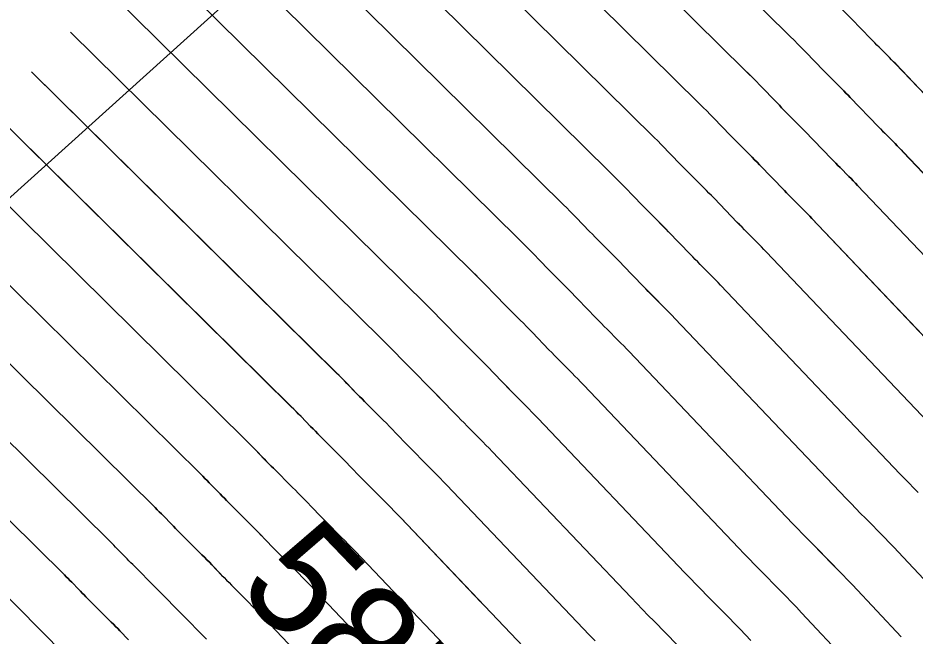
# Model space of a CAD drawing. Extents: x 954385 to 988206, y 1868364 to 1924553.
# Drawn here: x 955929.86 to 955978, y 1922970.46 to 1923003.59 of the extents above; entities that cross this region are included whole.
import ezdxf

# ---------------------------------------------------------------- set-up
doc = ezdxf.new("R2010")
doc.units = 0
for name, color, linetype in [('16', 7, 'Continuous'), ('26', 7, 'Continuous'), ('5', 7, 'Continuous'), ('6', 7, 'Continuous'), ('7', 7, 'Continuous')]:
    doc.layers.add(name, color=color, linetype=linetype)

msp = doc.modelspace()

# ---------------------------------------------------------------- linework, layer by layer
at = {"layer": '16'}
for points in [[(955978.567, 1922999.461), (955976.958, 1923001.13), (955976.848, 1923001.243), (955976.737, 1923001.356), (955976.626, 1923001.469), (955976.514, 1923001.581), (955976.066, 1923002.028), (955975.954, 1923002.14), (955975.843, 1923002.253), (955975.732, 1923002.366), (955975.621, 1923002.479), (955974.585, 1923003.548), (955974.375, 1923003.764), (955974.163, 1923003.978), (955973.951, 1923004.191), (955973.737, 1923004.403), (955939.35, 1923038.298)], [(955988.763, 1922984.437), (955977.369, 1922996.402), (955977.26, 1922996.516), (955977.15, 1922996.63), (955977.039, 1922996.743), (955976.928, 1922996.855), (955976.482, 1922997.303), (955976.37, 1922997.415), (955976.26, 1922997.528), (955976.149, 1922997.641), (955976.039, 1922997.754), (955974.522, 1922999.329), (955974.405, 1922999.449), (955974.288, 1922999.569), (955974.17, 1922999.688), (955974.052, 1922999.807), (955973.577, 1923000.28), (955973.459, 1923000.399), (955973.341, 1923000.518), (955973.224, 1923000.637), (955973.107, 1923000.757), (955972.123, 1923001.772), (955971.92, 1923001.98), (955971.715, 1923002.188), (955971.509, 1923002.394), (955971.303, 1923002.599), (955938.059, 1923035.367)], [(955936.767, 1923032.436), (955968.868, 1923000.795), (955969.068, 1923000.597), (955969.267, 1923000.397), (955969.465, 1923000.197), (955969.662, 1922999.995), (955970.592, 1922999.036), (955970.715, 1922998.909), (955970.839, 1922998.783), (955970.964, 1922998.657), (955971.088, 1922998.532), (955971.589, 1922998.032), (955971.714, 1922997.907), (955971.838, 1922997.782), (955971.962, 1922997.655), (955972.085, 1922997.528), (955973.512, 1922996.048), (955973.628, 1922995.928), (955973.745, 1922995.808), (955973.862, 1922995.689), (955973.979, 1922995.571), (955974.451, 1922995.097), (955974.568, 1922994.979), (955974.685, 1922994.86), (955974.801, 1922994.74), (955974.917, 1922994.619), (955985.873, 1922983.113)], [(955982.984, 1922981.789), (955972.465, 1922992.836), (955972.343, 1922992.963), (955972.221, 1922993.089), (955972.098, 1922993.215), (955971.974, 1922993.34), (955971.477, 1922993.838), (955971.353, 1922993.963), (955971.23, 1922994.089), (955971.107, 1922994.214), (955970.985, 1922994.341), (955969.648, 1922995.727), (955969.519, 1922995.861), (955969.389, 1922995.994), (955969.258, 1922996.126), (955969.127, 1922996.258), (955968.6, 1922996.784), (955968.468, 1922996.915), (955968.337, 1922997.048), (955968.207, 1922997.18), (955968.077, 1922997.314), (955967.2, 1922998.218), (955967.01, 1922998.413), (955966.819, 1922998.607), (955966.627, 1922998.799), (955966.434, 1922998.991), (955935.476, 1923029.506)], [(955980.095, 1922980.465), (955970.013, 1922991.053), (955969.885, 1922991.186), (955969.757, 1922991.319), (955969.627, 1922991.451), (955969.497, 1922991.582), (955968.975, 1922992.106), (955968.845, 1922992.237), (955968.715, 1922992.369), (955968.586, 1922992.501), (955968.457, 1922992.634), (955967.212, 1922993.927), (955967.076, 1922994.067), (955966.939, 1922994.207), (955966.802, 1922994.346), (955966.664, 1922994.484), (955966.111, 1922995.036), (955965.973, 1922995.174), (955965.835, 1922995.313), (955965.699, 1922995.452), (955965.562, 1922995.592), (955964.739, 1922996.442), (955964.555, 1922996.629), (955964.371, 1922996.816), (955964.186, 1922997.002), (955964, 1922997.187), (955934.184, 1923026.575)], [(955978.164, 1922978.153), (955977.923, 1922978.398), (955977.683, 1922978.644), (955977.444, 1922978.892), (955977.206, 1922979.14), (955967.561, 1922989.269), (955967.427, 1922989.409), (955967.292, 1922989.549), (955967.157, 1922989.687), (955967.02, 1922989.825), (955966.473, 1922990.374), (955966.336, 1922990.511), (955966.2, 1922990.65), (955966.065, 1922990.788), (955965.93, 1922990.928), (955964.775, 1922992.126), (955964.633, 1922992.273), (955964.49, 1922992.419), (955964.346, 1922992.565), (955964.201, 1922992.71), (955963.622, 1922993.287), (955963.477, 1922993.432), (955963.334, 1922993.578), (955963.19, 1922993.724), (955963.048, 1922993.87), (955962.277, 1922994.665), (955962.101, 1922994.846), (955961.923, 1922995.026), (955961.745, 1922995.205), (955961.565, 1922995.382), (955932.893, 1923023.644)], [(955980.129, 1922971.733), (955977.361, 1922974.689), (955977.112, 1922974.953), (955976.86, 1922975.216), (955976.607, 1922975.477), (955976.352, 1922975.737), (955975.33, 1922976.772), (955975.075, 1922977.031), (955974.821, 1922977.292), (955974.568, 1922977.554), (955974.317, 1922977.816), (955965.109, 1922987.486), (955964.969, 1922987.632), (955964.828, 1922987.778), (955964.686, 1922987.923), (955964.543, 1922988.067), (955963.971, 1922988.642), (955963.828, 1922988.786), (955963.685, 1922988.93), (955963.544, 1922989.075), (955963.403, 1922989.221), (955962.338, 1922990.325), (955962.189, 1922990.479), (955962.04, 1922990.632), (955961.89, 1922990.784), (955961.739, 1922990.935), (955961.133, 1922991.539), (955960.982, 1922991.691), (955960.832, 1922991.843), (955960.682, 1922991.995), (955960.533, 1922992.148), (955959.815, 1922992.888), (955959.646, 1922993.062), (955959.475, 1922993.235), (955959.304, 1922993.407), (955959.131, 1922993.578), (955931.601, 1923020.714)], [(955938.986, 1923009.231), (955956.697, 1922991.774), (955956.862, 1922991.61), (955957.027, 1922991.445), (955957.191, 1922991.278), (955957.354, 1922991.111), (955958.018, 1922990.426), (955958.174, 1922990.267), (955958.33, 1922990.107), (955958.487, 1922989.949), (955958.644, 1922989.791), (955959.276, 1922989.161), (955959.434, 1922989.003), (955959.59, 1922988.844), (955959.746, 1922988.685), (955959.902, 1922988.525), (955960.875, 1922987.514), (955961.023, 1922987.362), (955961.171, 1922987.211), (955961.319, 1922987.06), (955961.468, 1922986.909), (955962.066, 1922986.309), (955962.215, 1922986.159), (955962.364, 1922986.008), (955962.511, 1922985.856), (955962.657, 1922985.703), (955971.428, 1922976.492), (955971.693, 1922976.215), (955971.959, 1922975.939), (955972.227, 1922975.665), (955972.495, 1922975.391), (955973.573, 1922974.301), (955973.842, 1922974.027), (955974.109, 1922973.752), (955974.373, 1922973.474), (955974.636, 1922973.195), (955977.246, 1922970.408)], [(955936.884, 1923007.099), (955954.262, 1922989.97), (955954.421, 1922989.812), (955954.579, 1922989.654), (955954.736, 1922989.495), (955954.892, 1922989.335), (955955.515, 1922988.692), (955955.671, 1922988.532), (955955.828, 1922988.372), (955955.985, 1922988.213), (955956.143, 1922988.055), (955956.813, 1922987.387), (955956.978, 1922987.222), (955957.141, 1922987.057), (955957.303, 1922986.891), (955957.465, 1922986.724), (955958.348, 1922985.808), (955958.502, 1922985.649), (955958.656, 1922985.491), (955958.811, 1922985.334), (955958.966, 1922985.177), (955959.589, 1922984.552), (955959.745, 1922984.395), (955959.899, 1922984.237), (955960.053, 1922984.079), (955960.205, 1922983.919), (955968.539, 1922975.168), (955968.817, 1922974.877), (955969.097, 1922974.587), (955969.378, 1922974.298), (955969.661, 1922974.011), (955970.794, 1922972.864), (955971.076, 1922972.577), (955971.357, 1922972.287), (955971.635, 1922971.996), (955971.912, 1922971.702), (955974.363, 1922969.084)], [(955934.783, 1923004.967), (955951.828, 1922988.166), (955951.98, 1922988.015), (955952.131, 1922987.863), (955952.281, 1922987.711), (955952.431, 1922987.558), (955953.027, 1922986.943), (955953.176, 1922986.79), (955953.326, 1922986.637), (955953.477, 1922986.485), (955953.628, 1922986.334), (955954.351, 1922985.612), (955954.521, 1922985.441), (955954.691, 1922985.27), (955954.86, 1922985.097), (955955.028, 1922984.923), (955955.821, 1922984.101), (955955.98, 1922983.936), (955956.141, 1922983.772), (955956.302, 1922983.608), (955956.464, 1922983.445), (955957.112, 1922982.794), (955957.274, 1922982.631), (955957.435, 1922982.467), (955957.595, 1922982.302), (955957.753, 1922982.136), (955965.65, 1922973.844), (955965.942, 1922973.538), (955966.235, 1922973.234), (955966.53, 1922972.932), (955966.827, 1922972.63), (955968.015, 1922971.428), (955968.311, 1922971.126), (955968.605, 1922970.822), (955968.897, 1922970.517), (955969.187, 1922970.209)], [(955956.982, 1922969.871), (955950.398, 1922976.786), (955950.22, 1922976.972), (955950.042, 1922977.156), (955949.862, 1922977.339), (955949.682, 1922977.521), (955948.913, 1922978.293), (955948.754, 1922978.453), (955948.596, 1922978.613), (955948.439, 1922978.774), (955948.282, 1922978.936), (955947.657, 1922979.585), (955947.5, 1922979.747), (955947.343, 1922979.908), (955947.185, 1922980.068), (955947.025, 1922980.227), (955946.081, 1922981.169), (955945.95, 1922981.3), (955945.82, 1922981.432), (955945.69, 1922981.564), (955945.561, 1922981.696), (955945.046, 1922982.228), (955944.917, 1922982.36), (955944.787, 1922982.492), (955944.657, 1922982.623), (955944.525, 1922982.753), (955923.853, 1923003.13)], [(955965.236, 1922969.991), (955963.992, 1922971.25), (955963.682, 1922971.565), (955963.373, 1922971.882), (955963.066, 1922972.2), (955962.76, 1922972.52), (955955.302, 1922980.353), (955955.136, 1922980.525), (955954.97, 1922980.697), (955954.803, 1922980.867), (955954.635, 1922981.037), (955953.962, 1922981.713), (955953.793, 1922981.882), (955953.626, 1922982.052), (955953.459, 1922982.223), (955953.293, 1922982.394), (955952.589, 1922983.126), (955952.416, 1922983.304), (955952.242, 1922983.482), (955952.067, 1922983.659), (955951.891, 1922983.835), (955951.112, 1922984.612), (955950.968, 1922984.757), (955950.824, 1922984.902), (955950.681, 1922985.048), (955950.538, 1922985.194), (955949.969, 1922985.781), (955949.827, 1922985.927), (955949.683, 1922986.073), (955949.539, 1922986.218), (955949.394, 1922986.361), (955932.681, 1923002.835)], [(955960.834, 1922970.199), (955960.511, 1922970.529), (955960.191, 1922970.862), (955959.871, 1922971.196), (955952.85, 1922978.57), (955952.678, 1922978.748), (955952.506, 1922978.926), (955952.333, 1922979.103), (955952.159, 1922979.279), (955951.444, 1922979.996), (955951.277, 1922980.164), (955951.111, 1922980.333), (955950.946, 1922980.502), (955950.781, 1922980.673), (955950.123, 1922981.355), (955949.958, 1922981.525), (955949.792, 1922981.695), (955949.626, 1922981.863), (955949.458, 1922982.031), (955948.597, 1922982.891), (955948.459, 1922983.029), (955948.322, 1922983.167), (955948.186, 1922983.306), (955948.05, 1922983.445), (955947.508, 1922984.004), (955947.372, 1922984.144), (955947.235, 1922984.282), (955947.098, 1922984.42), (955946.959, 1922984.557), (955930.579, 1923000.703)], [(955954.093, 1922968.547), (955947.946, 1922975.003), (955947.762, 1922975.195), (955947.577, 1922975.386), (955947.392, 1922975.575), (955947.205, 1922975.764), (955946.381, 1922976.59), (955946.231, 1922976.741), (955946.081, 1922976.893), (955945.932, 1922977.046), (955945.784, 1922977.2), (955945.191, 1922977.814), (955945.043, 1922977.968), (955944.893, 1922978.12), (955944.743, 1922978.272), (955944.593, 1922978.423), (955943.565, 1922979.448), (955943.441, 1922979.572), (955943.318, 1922979.697), (955943.195, 1922979.822), (955943.073, 1922979.947), (955942.585, 1922980.451), (955942.462, 1922980.576), (955942.339, 1922980.701), (955942.215, 1922980.825), (955942.091, 1922980.949), (955922.561, 1923000.199)], [(955921.27, 1922997.268), (955939.656, 1922979.145), (955939.774, 1922979.028), (955939.891, 1922978.911), (955940.007, 1922978.793), (955940.123, 1922978.674), (955940.584, 1922978.198), (955940.7, 1922978.08), (955940.816, 1922977.961), (955940.933, 1922977.844), (955941.05, 1922977.726), (955942.16, 1922976.619), (955942.302, 1922976.476), (955942.444, 1922976.333), (955942.585, 1922976.189), (955942.725, 1922976.044), (955943.285, 1922975.463), (955943.425, 1922975.318), (955943.566, 1922975.174), (955943.708, 1922975.03), (955943.85, 1922974.887), (955944.728, 1922974.006), (955944.921, 1922973.811), (955945.113, 1922973.615), (955945.304, 1922973.418), (955945.494, 1922973.22), (955951.204, 1922967.223)], [(955919.978, 1922994.338), (955937.222, 1922977.341), (955937.333, 1922977.231), (955937.443, 1922977.12), (955937.553, 1922977.009), (955937.662, 1922976.897), (955938.096, 1922976.449), (955938.205, 1922976.338), (955938.314, 1922976.226), (955938.424, 1922976.115), (955938.534, 1922976.005), (955939.727, 1922974.815), (955939.861, 1922974.681), (955939.995, 1922974.546), (955940.127, 1922974.41), (955940.259, 1922974.274), (955940.787, 1922973.727), (955940.919, 1922973.59), (955941.051, 1922973.454), (955941.185, 1922973.319), (955941.318, 1922973.184), (955942.251, 1922972.249), (955942.45, 1922972.047), (955942.649, 1922971.845), (955942.846, 1922971.641), (955943.042, 1922971.437), (955948.315, 1922965.899)], [(955939.98, 1922970.283), (955939.774, 1922970.491), (955938.787, 1922971.481), (955938.661, 1922971.608), (955938.536, 1922971.735), (955938.412, 1922971.862), (955938.288, 1922971.99), (955937.794, 1922972.503), (955937.67, 1922972.631), (955937.545, 1922972.758), (955937.42, 1922972.885), (955937.294, 1922973.011), (955936.019, 1922974.284), (955935.915, 1922974.387), (955935.812, 1922974.491), (955935.71, 1922974.596), (955935.608, 1922974.7), (955935.2, 1922975.121), (955935.098, 1922975.226), (955934.995, 1922975.33), (955934.892, 1922975.433), (955934.788, 1922975.536), (955918.687, 1922991.407)], [(955917.395, 1922988.476), (955932.354, 1922973.732), (955932.451, 1922973.636), (955932.547, 1922973.539), (955932.643, 1922973.442), (955932.739, 1922973.344), (955933.119, 1922972.951), (955933.214, 1922972.854), (955933.31, 1922972.756), (955933.406, 1922972.659), (955933.503, 1922972.562), (955934.861, 1922971.207), (955934.979, 1922971.09), (955935.096, 1922970.971), (955935.212, 1922970.852), (955935.328, 1922970.733), (955935.79, 1922970.254)], [(955916.104, 1922985.545), (955929.919, 1922971.928), (955930.009, 1922971.839), (955930.099, 1922971.749), (955930.188, 1922971.658), (955930.277, 1922971.567), (955930.631, 1922971.202), (955930.719, 1922971.111), (955930.808, 1922971.021), (955930.898, 1922970.931), (955930.987, 1922970.841), (955932.428, 1922969.403)]]:
    msp.add_lwpolyline(points, dxfattribs=at)
at = {"layer": '26'}
msp.add_lwpolyline([(955957.131, 1923018.928), (955920.735, 1922986.14), (955922.588, 1922991.847), (955920.735, 1922986.14), (955926.604, 1922987.389)], dxfattribs=at)
at = {"layer": '6'}
for points in [[(955980.095, 1922980.464), (955970.012, 1922991.052), (955969.884, 1922991.185), (955969.756, 1922991.318), (955969.626, 1922991.45), (955969.496, 1922991.582), (955968.974, 1922992.106), (955968.844, 1922992.237), (955968.714, 1922992.369), (955968.585, 1922992.501), (955968.456, 1922992.634), (955967.211, 1922993.926), (955967.075, 1922994.066), (955966.938, 1922994.206), (955966.801, 1922994.345), (955966.663, 1922994.483), (955966.11, 1922995.035), (955965.972, 1922995.174), (955965.835, 1922995.312), (955965.698, 1922995.452), (955965.562, 1922995.592), (955964.739, 1922996.442), (955964.556, 1922996.63), (955964.371, 1922996.817), (955964.186, 1922997.002), (955964, 1922997.187), (955934.184, 1923026.575)], [(955934.783, 1923004.967), (955951.828, 1922988.166), (955951.98, 1922988.016), (955952.131, 1922987.864), (955952.282, 1922987.712), (955952.431, 1922987.558), (955953.026, 1922986.943), (955953.176, 1922986.79), (955953.326, 1922986.637), (955953.476, 1922986.485), (955953.627, 1922986.334), (955954.35, 1922985.612), (955954.521, 1922985.441), (955954.69, 1922985.269), (955954.859, 1922985.096), (955955.027, 1922984.923), (955955.82, 1922984.101), (955955.98, 1922983.936), (955956.14, 1922983.771), (955956.301, 1922983.608), (955956.463, 1922983.444), (955957.112, 1922982.794), (955957.273, 1922982.63), (955957.434, 1922982.466), (955957.594, 1922982.301), (955957.753, 1922982.136), (955965.649, 1922973.844), (955965.941, 1922973.538), (955966.235, 1922973.234), (955966.53, 1922972.931), (955966.826, 1922972.63), (955968.015, 1922971.428), (955968.311, 1922971.126), (955968.605, 1922970.822), (955968.897, 1922970.517), (955969.187, 1922970.209)], [(955942.924, 1922975.836), (955942.725, 1922976.043), (955942.584, 1922976.188), (955942.443, 1922976.333), (955942.302, 1922976.476), (955942.159, 1922976.619), (955941.049, 1922977.727), (955940.932, 1922977.844), (955940.816, 1922977.962), (955940.7, 1922978.08), (955940.584, 1922978.199), (955940.123, 1922978.675), (955940.008, 1922978.793), (955939.891, 1922978.911), (955939.774, 1922979.029), (955939.657, 1922979.145), (955921.27, 1922997.269)]]:
    msp.add_lwpolyline(points, dxfattribs=at)
at = {"layer": '7'}
for points in [[(955978.566, 1922999.46), (955976.957, 1923001.129), (955976.847, 1923001.242), (955976.737, 1923001.356), (955976.625, 1923001.468), (955976.514, 1923001.58), (955976.065, 1923002.028), (955975.954, 1923002.14), (955975.842, 1923002.252), (955975.731, 1923002.365), (955975.621, 1923002.479), (955974.585, 1923003.549), (955974.375, 1923003.764), (955974.163, 1923003.979), (955973.951, 1923004.192), (955973.737, 1923004.404), (955939.35, 1923038.298)], [(955938.059, 1923035.367), (955971.303, 1923002.6), (955971.51, 1923002.395), (955971.715, 1923002.188), (955971.92, 1923001.981), (955972.123, 1923001.772), (955973.106, 1923000.757), (955973.223, 1923000.637), (955973.34, 1923000.517), (955973.458, 1923000.398), (955973.577, 1923000.28), (955974.051, 1922999.806), (955974.169, 1922999.687), (955974.287, 1922999.568), (955974.404, 1922999.448), (955974.521, 1922999.328), (955976.038, 1922997.754), (955976.148, 1922997.64), (955976.259, 1922997.527), (955976.369, 1922997.414), (955976.481, 1922997.302), (955976.927, 1922996.854), (955977.038, 1922996.742), (955977.149, 1922996.629), (955977.259, 1922996.516), (955977.368, 1922996.402), (955988.762, 1922984.437)], [(955985.873, 1922983.113), (955974.916, 1922994.618), (955974.801, 1922994.739), (955974.685, 1922994.859), (955974.568, 1922994.978), (955974.45, 1922995.097), (955973.979, 1922995.57), (955973.861, 1922995.689), (955973.744, 1922995.808), (955973.627, 1922995.927), (955973.511, 1922996.047), (955972.084, 1922997.527), (955971.961, 1922997.654), (955971.837, 1922997.781), (955971.713, 1922997.907), (955971.588, 1922998.032), (955971.088, 1922998.531), (955970.963, 1922998.657), (955970.839, 1922998.782), (955970.715, 1922998.909), (955970.591, 1922999.035), (955969.662, 1922999.995), (955969.465, 1923000.197), (955969.267, 1923000.398), (955969.069, 1923000.597), (955968.869, 1923000.795), (955936.767, 1923032.436)], [(955935.476, 1923029.506), (955966.434, 1922998.991), (955966.627, 1922998.8), (955966.819, 1922998.607), (955967.01, 1922998.413), (955967.2, 1922998.219), (955968.077, 1922997.314), (955968.206, 1922997.18), (955968.337, 1922997.047), (955968.468, 1922996.915), (955968.599, 1922996.783), (955969.126, 1922996.258), (955969.257, 1922996.126), (955969.388, 1922995.993), (955969.518, 1922995.86), (955969.647, 1922995.727), (955970.984, 1922994.34), (955971.106, 1922994.214), (955971.229, 1922994.088), (955971.352, 1922993.963), (955971.476, 1922993.838), (955971.973, 1922993.339), (955972.097, 1922993.214), (955972.22, 1922993.089), (955972.343, 1922992.962), (955972.464, 1922992.835), (955982.984, 1922981.788)], [(955978.164, 1922978.152), (955977.923, 1922978.398), (955977.683, 1922978.644), (955977.444, 1922978.892), (955977.206, 1922979.14), (955967.56, 1922989.269), (955967.426, 1922989.409), (955967.291, 1922989.548), (955967.156, 1922989.686), (955967.019, 1922989.824), (955966.472, 1922990.373), (955966.335, 1922990.511), (955966.199, 1922990.649), (955966.064, 1922990.788), (955965.929, 1922990.927), (955964.774, 1922992.125), (955964.632, 1922992.272), (955964.489, 1922992.419), (955964.345, 1922992.564), (955964.201, 1922992.709), (955963.621, 1922993.287), (955963.477, 1922993.432), (955963.333, 1922993.577), (955963.19, 1922993.723), (955963.047, 1922993.87), (955962.277, 1922994.665), (955962.101, 1922994.846), (955961.923, 1922995.026), (955961.745, 1922995.205), (955961.566, 1922995.383), (955932.893, 1923023.644)], [(955980.128, 1922971.733), (955977.361, 1922974.688), (955977.111, 1922974.953), (955976.86, 1922975.216), (955976.607, 1922975.477), (955976.352, 1922975.737), (955975.33, 1922976.772), (955975.075, 1922977.031), (955974.821, 1922977.292), (955974.568, 1922977.553), (955974.317, 1922977.816), (955965.109, 1922987.485), (955964.968, 1922987.632), (955964.827, 1922987.778), (955964.685, 1922987.922), (955964.542, 1922988.066), (955963.97, 1922988.641), (955963.827, 1922988.785), (955963.684, 1922988.93), (955963.543, 1922989.075), (955963.402, 1922989.221), (955962.337, 1922990.325), (955962.189, 1922990.478), (955962.039, 1922990.631), (955961.889, 1922990.783), (955961.738, 1922990.935), (955961.133, 1922991.539), (955960.982, 1922991.69), (955960.831, 1922991.842), (955960.681, 1922991.995), (955960.532, 1922992.148), (955959.816, 1922992.888), (955959.646, 1922993.063), (955959.475, 1922993.236), (955959.304, 1922993.408), (955959.131, 1922993.579), (955931.601, 1923020.714)], [(955977.246, 1922970.408), (955974.636, 1922973.195), (955974.373, 1922973.474), (955974.108, 1922973.751), (955973.842, 1922974.027), (955973.573, 1922974.3), (955972.495, 1922975.391), (955972.226, 1922975.665), (955971.959, 1922975.939), (955971.693, 1922976.215), (955971.428, 1922976.492), (955962.657, 1922985.702), (955962.51, 1922985.855), (955962.363, 1922986.007), (955962.215, 1922986.158), (955962.065, 1922986.309), (955961.467, 1922986.909), (955961.318, 1922987.059), (955961.17, 1922987.21), (955961.022, 1922987.362), (955960.874, 1922987.514), (955959.901, 1922988.524), (955959.746, 1922988.684), (955959.59, 1922988.844), (955959.433, 1922989.003), (955959.275, 1922989.16), (955958.644, 1922989.791), (955958.486, 1922989.949), (955958.329, 1922990.107), (955958.173, 1922990.267), (955958.018, 1922990.427), (955957.354, 1922991.112), (955957.191, 1922991.279), (955957.027, 1922991.445), (955956.863, 1922991.61), (955956.697, 1922991.775), (955938.987, 1923009.231)], [(955974.363, 1922969.084), (955971.911, 1922971.702), (955971.635, 1922971.996), (955971.357, 1922972.287), (955971.076, 1922972.576), (955970.794, 1922972.864), (955969.661, 1922974.011), (955969.378, 1922974.298), (955969.097, 1922974.587), (955968.817, 1922974.877), (955968.538, 1922975.168), (955960.205, 1922983.919), (955960.052, 1922984.078), (955959.898, 1922984.237), (955959.744, 1922984.394), (955959.589, 1922984.551), (955958.965, 1922985.177), (955958.81, 1922985.333), (955958.655, 1922985.491), (955958.501, 1922985.649), (955958.347, 1922985.807), (955957.464, 1922986.723), (955957.302, 1922986.89), (955957.14, 1922987.056), (955956.977, 1922987.222), (955956.813, 1922987.386), (955956.143, 1922988.055), (955955.985, 1922988.213), (955955.827, 1922988.372), (955955.671, 1922988.532), (955955.515, 1922988.692), (955954.892, 1922989.335), (955954.736, 1922989.495), (955954.579, 1922989.655), (955954.421, 1922989.813), (955954.263, 1922989.97), (955936.885, 1923007.099)], [(955923.853, 1923003.13), (955944.525, 1922982.754), (955944.657, 1922982.623), (955944.787, 1922982.492), (955944.917, 1922982.361), (955945.046, 1922982.228), (955945.561, 1922981.697), (955945.69, 1922981.564), (955945.82, 1922981.432), (955945.95, 1922981.3), (955946.08, 1922981.169), (955947.025, 1922980.227), (955947.184, 1922980.067), (955947.342, 1922979.907), (955947.5, 1922979.746), (955947.656, 1922979.584), (955948.281, 1922978.936), (955948.438, 1922978.774), (955948.595, 1922978.613), (955948.753, 1922978.452), (955948.912, 1922978.292), (955949.681, 1922977.521), (955949.861, 1922977.339), (955950.041, 1922977.155), (955950.22, 1922976.971), (955950.397, 1922976.786), (955954.703, 1922972.264)], [(955932.681, 1923002.835), (955949.394, 1922986.362), (955949.539, 1922986.218), (955949.683, 1922986.073), (955949.827, 1922985.928), (955949.969, 1922985.782), (955950.538, 1922985.194), (955950.681, 1922985.048), (955950.824, 1922984.902), (955950.967, 1922984.757), (955951.112, 1922984.612), (955951.89, 1922983.835), (955952.066, 1922983.659), (955952.241, 1922983.482), (955952.415, 1922983.304), (955952.588, 1922983.125), (955953.292, 1922982.394), (955953.458, 1922982.223), (955953.625, 1922982.052), (955953.793, 1922981.882), (955953.961, 1922981.712), (955954.635, 1922981.036), (955954.803, 1922980.867), (955954.97, 1922980.696), (955955.136, 1922980.525), (955955.301, 1922980.352), (955962.76, 1922972.519), (955963.066, 1922972.2), (955963.373, 1922971.882), (955963.682, 1922971.565), (955963.992, 1922971.25), (955965.236, 1922969.991)], [(955930.58, 1923000.703), (955946.96, 1922984.558), (955947.098, 1922984.421), (955947.235, 1922984.283), (955947.372, 1922984.144), (955947.508, 1922984.005), (955948.05, 1922983.445), (955948.185, 1922983.306), (955948.322, 1922983.167), (955948.459, 1922983.029), (955948.596, 1922982.891), (955949.458, 1922982.031), (955949.625, 1922981.863), (955949.791, 1922981.694), (955949.957, 1922981.525), (955950.122, 1922981.355), (955950.78, 1922980.672), (955950.945, 1922980.502), (955951.11, 1922980.332), (955951.277, 1922980.163), (955951.443, 1922979.995), (955952.158, 1922979.278), (955952.332, 1922979.103), (955952.505, 1922978.926), (955952.678, 1922978.748), (955952.849, 1922978.569), (955959.871, 1922971.195), (955960.19, 1922970.861), (955960.511, 1922970.529), (955960.834, 1922970.198)], [(955922.561, 1923000.199), (955942.091, 1922980.95), (955942.216, 1922980.826), (955942.339, 1922980.702), (955942.462, 1922980.577), (955942.585, 1922980.451), (955943.073, 1922979.948), (955943.195, 1922979.822), (955943.318, 1922979.697), (955943.441, 1922979.572), (955943.565, 1922979.448), (955944.592, 1922978.423), (955944.743, 1922978.272), (955944.893, 1922978.12), (955945.042, 1922977.967), (955945.087, 1922977.921)], [(955940.762, 1922973.751), (955940.259, 1922974.273), (955940.127, 1922974.409), (955939.994, 1922974.545), (955939.86, 1922974.68), (955939.726, 1922974.815), (955938.534, 1922976.005), (955938.424, 1922976.116), (955938.314, 1922976.226), (955938.205, 1922976.338), (955938.096, 1922976.45), (955937.662, 1922976.898), (955937.553, 1922977.01), (955937.443, 1922977.121), (955937.333, 1922977.231), (955937.222, 1922977.341), (955919.978, 1922994.338)], [(955938.875, 1922971.392), (955938.786, 1922971.481), (955938.661, 1922971.607), (955938.536, 1922971.734), (955938.411, 1922971.862), (955938.287, 1922971.99), (955937.793, 1922972.503), (955937.669, 1922972.631), (955937.544, 1922972.758), (955937.419, 1922972.885), (955937.293, 1922973.011), (955936.018, 1922974.284), (955935.915, 1922974.387), (955935.812, 1922974.491), (955935.709, 1922974.596), (955935.607, 1922974.701), (955935.2, 1922975.121), (955935.098, 1922975.226), (955934.995, 1922975.33), (955934.892, 1922975.434), (955934.788, 1922975.537), (955918.687, 1922991.407)], [(955935.789, 1922970.253), (955935.327, 1922970.732), (955935.211, 1922970.852), (955935.095, 1922970.971), (955934.978, 1922971.089), (955934.861, 1922971.207), (955933.503, 1922972.562), (955933.406, 1922972.659), (955933.31, 1922972.756), (955933.214, 1922972.854), (955933.119, 1922972.952), (955932.739, 1922973.345), (955932.643, 1922973.442), (955932.547, 1922973.54), (955932.451, 1922973.637), (955932.354, 1922973.733), (955917.395, 1922988.477)], [(955932.428, 1922969.403), (955930.987, 1922970.841), (955930.897, 1922970.931), (955930.808, 1922971.021), (955930.719, 1922971.112), (955930.631, 1922971.203), (955930.277, 1922971.568), (955930.188, 1922971.659), (955930.099, 1922971.749), (955930.01, 1922971.839), (955929.919, 1922971.929), (955916.104, 1922985.546)]]:
    msp.add_lwpolyline(points, dxfattribs=at)

# ---------------------------------------------------------------- texts
at = {"layer": '5'}
msp.add_text('585', height=6, rotation=313.9548, dxfattribs=at).set_placement((955941.508, 1922972.983))

doc.saveas('drawing.dxf')
